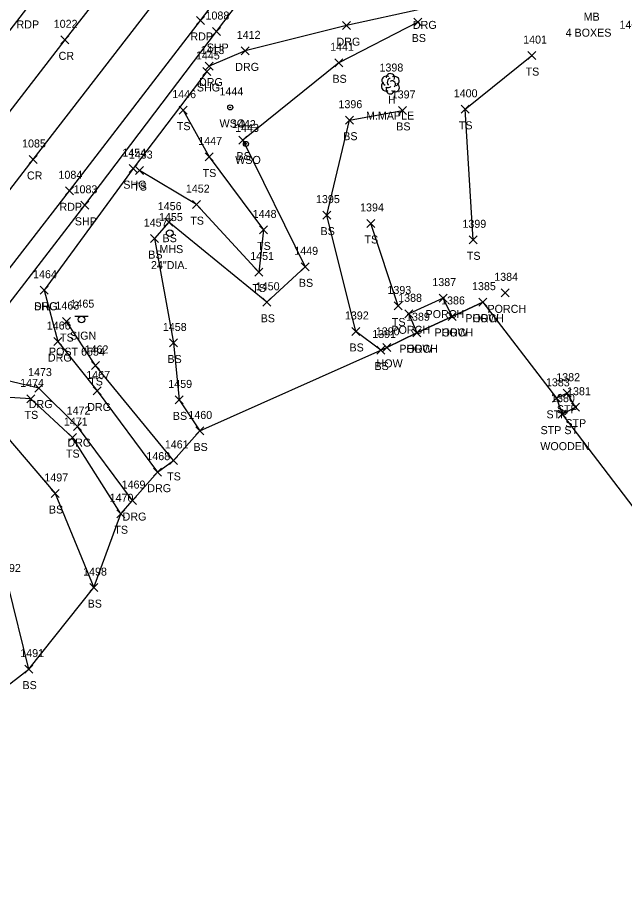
# Model space of a CAD drawing. Extents: x 1769141 to 1770911, y 735471 to 741449.
# Drawn here: x 1770096.2 to 1770248, y 736105.8 to 736322.1 of the extents above; entities that cross this region are included whole.
import ezdxf

# ---------------------------------------------------------------- set-up
doc = ezdxf.new("R2010")
doc.units = 0
for name, color, linetype in [('L_A', 7, 'Continuous'), ('L_C', 7, 'Continuous'), ('L_I', 7, 'Continuous'), ('L_TIC', 7, 'Continuous'), ('LBC', 7, 'Continuous'), ('LBF', 7, 'Continuous'), ('LELB', 7, 'Continuous'), ('LSOGP', 7, 'Continuous'), ('LTD', 7, 'Continuous'), ('P_A', 7, 'Continuous'), ('P_I', 7, 'Continuous'), ('P_TIC', 7, 'Continuous'), ('PET', 7, 'Continuous'), ('PRC', 7, 'Continuous'), ('PSP', 7, 'Continuous'), ('PSU', 7, 'Continuous'), ('R_A', 7, 'Continuous'), ('R_I', 7, 'Continuous'), ('R_TIC', 7, 'Continuous'), ('RDG', 7, 'Continuous'), ('S_A', 7, 'Continuous'), ('S_C', 7, 'Continuous'), ('S_I', 7, 'Continuous'), ('SSGN', 7, 'Continuous'), ('U_A', 7, 'Continuous'), ('U_C', 7, 'Continuous'), ('U_I', 7, 'Continuous'), ('USMH', 7, 'Continuous'), ('UWV', 7, 'Continuous')]:
    doc.layers.add(name, color=color, linetype=linetype)

msp = doc.modelspace()

# ---------------------------------------------------------------- linework, layer by layer
at = {"layer": 'L_TIC'}
for points in [[(1770195.37, 736319.88), (1770197.37, 736321.88)], [(1770197.37, 736319.88), (1770195.37, 736321.88)], [(1770223.87, 736311.49), (1770225.87, 736313.49)], [(1770225.87, 736311.49), (1770223.87, 736313.49)], [(1770175.56, 736309.69), (1770177.56, 736311.69)], [(1770177.56, 736309.69), (1770175.56, 736311.69)], [(1770207.18, 736298.07), (1770209.18, 736300.07)], [(1770209.18, 736298.07), (1770207.18, 736300.07)], [(1770136.7, 736297.86), (1770138.7, 736299.86)], [(1770138.7, 736297.86), (1770136.7, 736299.86)], [(1770191.51, 736297.79), (1770193.51, 736299.79)], [(1770193.51, 736297.79), (1770191.51, 736299.79)], [(1770178.26, 736295.35), (1770180.26, 736297.35)], [(1770180.26, 736295.35), (1770178.26, 736297.35)], [(1770151.59, 736290.37), (1770153.59, 736292.37)], [(1770153.59, 736290.37), (1770151.59, 736292.37)], [(1770143.16, 736286.16), (1770145.16, 736288.16)], [(1770145.16, 736286.16), (1770143.16, 736288.16)], [(1770125.81, 736282.76), (1770127.81, 736284.76)], [(1770127.81, 736282.76), (1770125.81, 736284.76)], [(1770140.07, 736274.25), (1770142.07, 736276.25)], [(1770142.07, 736274.25), (1770140.07, 736276.25)], [(1770172.58, 736271.63), (1770174.58, 736273.63)], [(1770174.58, 736271.63), (1770172.58, 736273.63)], [(1770133.1, 736269.87), (1770135.1, 736271.87)], [(1770135.1, 736269.87), (1770133.1, 736271.87)], [(1770156.77, 736267.93), (1770158.77, 736269.93)], [(1770158.77, 736267.93), (1770156.77, 736269.93)], [(1770183.61, 736269.55), (1770185.61, 736271.55)], [(1770185.61, 736269.55), (1770183.61, 736271.55)], [(1770129.54, 736265.76), (1770131.54, 736267.76)], [(1770131.54, 736265.76), (1770129.54, 736267.76)], [(1770209.19, 736265.46), (1770211.19, 736267.46)], [(1770211.19, 736265.46), (1770209.19, 736267.46)], [(1770155.57, 736257.41), (1770157.57, 736259.41)], [(1770157.57, 736257.41), (1770155.57, 736259.41)], [(1770167.17, 736258.71), (1770169.17, 736260.71)], [(1770169.17, 736258.71), (1770167.17, 736260.71)], [(1770201.66, 736250.9), (1770203.66, 736252.9)], [(1770203.66, 736250.9), (1770201.66, 736252.9)], [(1770217.13, 736252.21), (1770219.13, 736254.21)], [(1770219.13, 736252.21), (1770217.13, 736254.21)], [(1770157.63, 736249.85), (1770159.63, 736251.85)], [(1770159.63, 736249.85), (1770157.63, 736251.85)], [(1770190.44, 736248.93), (1770192.44, 736250.93)], [(1770192.44, 736248.93), (1770190.44, 736250.93)], [(1770211.59, 736249.88), (1770213.59, 736251.88)], [(1770213.59, 736249.88), (1770211.59, 736251.88)], [(1770211.59, 736249.88), (1770213.59, 736251.88)], [(1770213.59, 736249.88), (1770211.59, 736251.88)], [(1770193.12, 736246.97), (1770195.12, 736248.97)], [(1770195.12, 736246.97), (1770193.12, 736248.97)], [(1770203.91, 736246.31), (1770205.91, 736248.31)], [(1770205.91, 736246.31), (1770203.91, 736248.31)], [(1770203.91, 736246.31), (1770205.91, 736248.31)], [(1770205.91, 736246.31), (1770203.91, 736248.31)], [(1770107.52, 736245.04), (1770109.52, 736247.04)], [(1770109.52, 736245.04), (1770107.52, 736247.04)], [(1770179.82, 736242.56), (1770181.82, 736244.56)], [(1770181.82, 736242.56), (1770179.82, 736244.56)], [(1770195.1, 736242.24), (1770197.1, 736244.24)], [(1770197.1, 736242.24), (1770195.1, 736244.24)], [(1770195.1, 736242.24), (1770197.1, 736244.24)], [(1770197.1, 736242.24), (1770195.1, 736244.24)], [(1770134.32, 736239.68), (1770136.32, 736241.68)], [(1770136.32, 736239.68), (1770134.32, 736241.68)], [(1770186.07, 736237.92), (1770188.07, 736239.92)], [(1770188.07, 736237.92), (1770186.07, 736239.92)], [(1770187.63, 736238.59), (1770189.63, 736240.59)], [(1770189.63, 736238.59), (1770187.63, 736240.59)], [(1770114.81, 736234.07), (1770116.81, 736236.07)], [(1770116.81, 736234.07), (1770114.81, 736236.07)], [(1770232.63, 736227.13), (1770234.63, 736229.13)], [(1770234.63, 736227.13), (1770232.63, 736229.13)], [(1770098.65, 736225.72), (1770100.65, 736227.72)], [(1770100.65, 736225.72), (1770098.65, 736227.72)], [(1770135.68, 736225.46), (1770137.68, 736227.46)], [(1770137.68, 736225.46), (1770135.68, 736227.46)], [(1770230.04, 736225.85), (1770232.04, 736227.85)], [(1770232.04, 736225.85), (1770230.04, 736227.85)], [(1770234.75, 736223.63), (1770236.75, 736225.63)], [(1770236.75, 736223.63), (1770234.75, 736225.63)], [(1770231.43, 736221.9), (1770233.43, 736223.9)], [(1770233.43, 736221.9), (1770231.43, 736223.9)], [(1770109, 736216.04), (1770111, 736218.04)], [(1770111, 736216.04), (1770109, 736218.04)], [(1770140.83, 736217.7), (1770142.83, 736219.7)], [(1770142.83, 736217.7), (1770140.83, 736219.7)], [(1770134.28, 736210.34), (1770136.28, 736212.34)], [(1770136.28, 736210.34), (1770134.28, 736212.34)], [(1770104.71, 736202.07), (1770106.71, 736204.07)], [(1770106.71, 736202.07), (1770104.71, 736204.07)], [(1770121.1, 736197.01), (1770123.1, 736199.01)], [(1770123.1, 736197.01), (1770121.1, 736199.01)], [(1770114.38, 736178.55), (1770116.38, 736180.55)], [(1770116.38, 736178.55), (1770114.38, 736180.55)], [(1770098.1, 736158.19), (1770100.1, 736160.19)], [(1770100.1, 736158.19), (1770098.1, 736160.19)]]:
    msp.add_lwpolyline(points, dxfattribs=at)
at = {"layer": 'LBC'}
msp.add_lwpolyline([(1770212.59, 736250.88), (1770204.91, 736247.31), (1770196.1, 736243.24), (1770188.63, 736239.59)], dxfattribs=at)
at = {"layer": 'LBF'}
for points in [[(1770204.91, 736247.31), (1770202.66, 736251.9), (1770194.12, 736247.97), (1770196.1, 736243.24)], [(1770232.43, 736222.9), (1770235.75, 736224.63), (1770233.63, 736228.13), (1770231.04, 736226.85)]]:
    msp.add_lwpolyline(points, dxfattribs=at)
at = {"layer": 'LELB'}
for points in [[(1770196.37, 736320.88), (1770176.56, 736310.69), (1770152.59, 736291.37), (1770168.17, 736259.71), (1770158.63, 736250.85), (1770134.1, 736270.87), (1770130.54, 736266.76), (1770135.32, 736240.68), (1770136.68, 736226.46), (1770141.83, 736218.7)], [(1770210.19, 736266.46), (1770208.18, 736299.07), (1770224.87, 736312.49)], [(1770137.7, 736298.86), (1770144.16, 736287.16), (1770157.77, 736268.93), (1770156.57, 736258.41), (1770141.07, 736275.25), (1770126.81, 736283.76)], [(1770187.07, 736238.92), (1770180.82, 736243.56), (1770173.58, 736272.63), (1770179.26, 736296.35), (1770192.51, 736298.79)], [(1770191.44, 736249.93), (1770184.61, 736270.55)], [(1770135.28, 736211.34), (1770115.81, 736235.07), (1770108.52, 736246.04)], [(1770122.1, 736198.01), (1770110, 736217.04), (1770099.65, 736226.72), (1770083.44, 736227.71), (1770063.14, 736200.29), (1770064, 736176.89), (1770085.79, 736148.93)], [(1770099.1, 736159.19), (1770093.87, 736180.46), (1770077.28, 736205.39), (1770093.14, 736217.77), (1770105.71, 736203.07), (1770115.38, 736179.55)]]:
    msp.add_lwpolyline(points, dxfattribs=at)
at = {"layer": 'LSOGP'}
msp.add_lwpolyline([(1770085.79, 736148.93), (1770099.1, 736159.19), (1770115.38, 736179.55), (1770122.1, 736198.01), (1770125.07, 736201.3), (1770131.25, 736208.4), (1770135.28, 736211.34), (1770141.83, 736218.7), (1770187.07, 736238.92), (1770188.63, 736239.59), (1770196.1, 736243.24), (1770204.91, 736247.31), (1770212.59, 736250.88), (1770231.04, 736226.85), (1770232.43, 736222.9), (1770254.08, 736194.47)], dxfattribs=at)
at = {"layer": 'LTD'}
msp.add_line((1770189.45, 736305.51), (1770189.45, 736305.51), dxfattribs=at)
msp.add_line((1770189.45, 736305.51), (1770189.45, 736305.51), dxfattribs=at)
msp.add_arc((1770189.5, 736306.94), 1.05, 335.5272, 180.9563, dxfattribs=at)
for centre, major_axis, ratio, start_param, end_param in [((1770188.66, 736306.18), (1.21, -0.51), 0.895232, 1.570796, 4.712389), ((1770189.24, 736305.97), (-0.208, -0.792), 0.645439, 3.141593, 6.283185), ((1770190.49, 736306.09), (-1.14, -0.48), 0.949671, 1.570796, 4.712389), ((1770188.37, 736304.8), (0.58, -1.04), 0.959034, 3.141593, 6.283185), ((1770188.99, 736304.76), (-0.625, -0.083), 0.423636, 0, 3.141593), ((1770189.95, 736305.34), (-0.5, 0.667), 0.989748, 3.141593, 6.283185), ((1770190.45, 736304.68), (-1.09, 0.79), 0.841452, 1.570796, 4.712389), ((1770189.45, 736304.01), (0.26, 1.06), 0.942809, 1.570796, 4.712389)]:
    msp.add_ellipse(centre, major_axis=major_axis, ratio=ratio, start_param=start_param, end_param=end_param, dxfattribs=at)
at = {"layer": 'P_TIC'}
for points in [[(1770141.01, 736320.28), (1770143.01, 736322.28)], [(1770143.01, 736320.28), (1770141.01, 736322.28)], [(1770145.06, 736317.5), (1770147.06, 736319.5)], [(1770147.06, 736317.5), (1770145.06, 736319.5)], [(1770107.13, 736315.43), (1770109.13, 736317.43)], [(1770109.13, 736315.43), (1770107.13, 736317.43)], [(1770142.58, 736307.53), (1770144.58, 736309.53)], [(1770144.58, 736307.53), (1770142.58, 736309.53)], [(1770099.21, 736285.53), (1770101.21, 736287.53)], [(1770101.21, 736285.53), (1770099.21, 736287.53)], [(1770124.2, 736283.24), (1770126.2, 736285.24)], [(1770126.2, 736283.24), (1770124.2, 736285.24)], [(1770108.3, 736277.71), (1770110.3, 736279.71)], [(1770110.3, 736277.71), (1770108.3, 736279.71)], [(1770112.09, 736274.08), (1770114.09, 736276.08)], [(1770114.09, 736274.08), (1770112.09, 736276.08)], [(1770101.92, 736252.86), (1770103.92, 736254.86)], [(1770103.92, 736252.86), (1770101.92, 736254.86)]]:
    msp.add_lwpolyline(points, dxfattribs=at)
at = {"layer": 'PET'}
for points in [[(1770265.45, 736548.14), (1770233.81, 736505.1), (1770214.78, 736479.73), (1770181.86, 736435.71), (1770164.43, 736411.34), (1770129.07, 736364.56), (1770098.56, 736324.28), (1770069.2, 736286.3), (1770037.06, 736250.08), (1770003.41, 736212.01), (1769948.39, 736150.19)], [(1769972.69, 736105.82), (1769981.65, 736116.06), (1770015.59, 736158.16), (1770044.18, 736194.64), (1770075.98, 736235.7), (1770109.3, 736278.71), (1770142.01, 736321.28), (1770171.6, 736359.99), (1770203.15, 736402.53), (1770240.54, 736453.02), (1770268.15, 736490.76)]]:
    msp.add_lwpolyline(points, dxfattribs=at)
at = {"layer": 'PRC'}
for points in [[(1770266.16, 736527.74), (1770243.07, 736496.22), (1770223.09, 736468.79), (1770191.97, 736426.73), (1770173.04, 736401.4), (1770140.02, 736357.14), (1770108.13, 736316.43), (1770078.65, 736278.29), (1770049.87, 736240.81), (1770017.25, 736198.82), (1769960.72, 736129.2)], [(1769967.38, 736118.8), (1769975.06, 736127.64), (1770005.79, 736165.48), (1770035.06, 736202.05), (1770066.46, 736242.82), (1770100.21, 736286.53), (1770131.78, 736327.46), (1770163.02, 736368.56), (1770194.81, 736411.18), (1770230.34, 736461.15), (1770266.83, 736510.39)]]:
    msp.add_lwpolyline(points, dxfattribs=at)
at = {"layer": 'PSP'}
msp.add_lwpolyline([(1770028.18, 736163.78), (1770048.39, 736191.26), (1770079.94, 736232.12), (1770113.09, 736275.08), (1770146.06, 736318.5), (1770175.37, 736357.25), (1770206.31, 736399.08), (1770222, 736420.57), (1770224.87, 736421.1), (1770240.79, 736444.92), (1770242.38, 736450.05), (1770268.59, 736486.45)], dxfattribs=at)
at = {"layer": 'PSU'}
msp.add_lwpolyline([(1770143.58, 736308.53), (1770125.2, 736284.24), (1770102.92, 736253.86)], dxfattribs=at)
at = {"layer": 'R_TIC'}
for points in [[(1770177.53, 736318.97), (1770179.53, 736320.97)], [(1770179.53, 736318.97), (1770177.53, 736320.97)], [(1770152.22, 736312.67), (1770154.22, 736314.67)], [(1770154.22, 736312.67), (1770152.22, 736314.67)], [(1770143.16, 736308.87), (1770145.16, 736310.87)], [(1770145.16, 736308.87), (1770143.16, 736310.87)], [(1770101.92, 736252.86), (1770103.92, 736254.86)], [(1770103.92, 736252.86), (1770101.92, 736254.86)], [(1770105.41, 736240.04), (1770107.41, 736242.04)], [(1770107.41, 736240.04), (1770105.41, 736242.04)], [(1770100.63, 736228.41), (1770102.63, 736230.41)], [(1770102.63, 736228.41), (1770100.63, 736230.41)], [(1770115.22, 736227.69), (1770117.22, 736229.69)], [(1770117.22, 736227.69), (1770115.22, 736229.69)], [(1770110.28, 736218.8), (1770112.28, 736220.8)], [(1770112.28, 736218.8), (1770110.28, 736220.8)], [(1770130.25, 736207.4), (1770132.25, 736209.4)], [(1770132.25, 736207.4), (1770130.25, 736209.4)], [(1770124.07, 736200.3), (1770126.07, 736202.3)], [(1770126.07, 736200.3), (1770124.07, 736202.3)]]:
    msp.add_lwpolyline(points, dxfattribs=at)
at = {"layer": 'RDG'}
for points in [[(1770297.91, 736138.68), (1770295.8, 736160.99), (1770290.97, 736176.41), (1770279.47, 736174.33), (1770261.76, 736169.04), (1770254.08, 736194.47), (1770272.06, 736200.18), (1770282.87, 736204.74), (1770288.83, 736218.11), (1770285.14, 736245.44), (1770277.62, 736277.63), (1770269.4, 736304.2), (1770261.7, 736326.92), (1770223.33, 736329.49), (1770197.62, 736324.16), (1770178.53, 736319.97), (1770153.22, 736313.67), (1770144.16, 736309.87)], [(1770102.92, 736253.86), (1770106.41, 736241.04), (1770116.22, 736228.69), (1770131.25, 736208.4)], [(1770125.07, 736201.3), (1770111.28, 736219.8), (1770101.63, 736229.41), (1770086.49, 736232.94)]]:
    msp.add_lwpolyline(points, dxfattribs=at)
at = {"layer": 'SSGN'}
for p, q in [((1770110.65, 736247.37), (1770113.98, 736247.37)), ((1770112.3, 736246.53), (1770112.3, 736246.53))]:
    msp.add_line(p, q, dxfattribs=at)
msp.add_circle((1770112.3, 736246.53), 0.833, dxfattribs=at)
at = {"layer": 'USMH'}
for p, q in [((1770134.34, 736268.14), (1770134.34, 736268.14)), ((1770135.17, 736268.14), (1770135.17, 736268.14))]:
    msp.add_line(p, q, dxfattribs=at)
msp.add_circle((1770134.34, 736268.14), 0.833, dxfattribs=at)
at = {"layer": 'UWV'}
for centre, radius in [((1770149.46, 736299.54), 0.625), ((1770149.46, 736299.54), 0.0833), ((1770153.38, 736290.42), 0.625), ((1770153.38, 736290.42), 0.0833)]:
    msp.add_circle(centre, radius, dxfattribs=at)

# ---------------------------------------------------------------- texts
at = {"layer": 'L_A'}
for s, p in [('MB', (1770237.78, 736321.22)), ('BS', (1770194.81, 736315.88)), ('TS', (1770223.28, 736307.49)), ('BS', (1770175, 736305.69)), ('H', (1770188.88, 736300.51)), ('TS', (1770136.11, 736293.86)), ('BS', (1770190.95, 736293.79)), ('TS', (1770206.59, 736294.07)), ('BS', (1770177.7, 736291.35)), ('BS', (1770151.03, 736286.37)), ('TS', (1770142.57, 736282.16)), ('TS', (1770125.22, 736278.76)), ('TS', (1770139.47, 736270.25)), ('BS', (1770132.54, 736265.87)), ('BS', (1770172.02, 736267.63)), ('TS', (1770156.18, 736263.93)), ('TS', (1770183.02, 736265.55)), ('BS', (1770128.98, 736261.76)), ('TS', (1770208.6, 736261.46)), ('TS', (1770154.98, 736253.41)), ('BS', (1770166.61, 736254.71)), ('PORCH', (1770198.28, 736246.9)), ('PORCH', (1770213.75, 736248.21)), ('BS', (1770157.07, 736245.85)), ('TS', (1770189.85, 736244.93)), ('PORCH', (1770208.21, 736245.88)), ('HOW', (1770209.97, 736245.88)), ('PORCH', (1770189.74, 736242.97)), ('PORCH', (1770200.53, 736242.31)), ('HOW', (1770202.29, 736242.31)), ('TS', (1770106.93, 736241.04)), ('BS', (1770179.26, 736238.56)), ('PORCH', (1770191.72, 736238.24)), ('HOW', (1770193.48, 736238.24)), ('BS', (1770133.76, 736235.68)), ('BS', (1770185.51, 736233.92)), ('HOW', (1770186.02, 736234.59)), ('TS', (1770114.22, 736230.07)), ('STP', (1770231.09, 736223.13)), ('TS', (1770098.06, 736221.72)), ('BS', (1770135.12, 736221.46)), ('STP', (1770228.5, 736221.85)), ('STP', (1770233.21, 736219.63)), ('STP ST', (1770227.02, 736217.9)), ('BS', (1770140.27, 736213.7)), ('TS', (1770108.41, 736212.04)), ('TS', (1770133.69, 736206.34)), ('BS', (1770104.15, 736198.07)), ('TS', (1770120.5, 736193.01)), ('BS', (1770113.82, 736174.55)), ('BS', (1770097.54, 736154.19))]:
    msp.add_text(s, height=2, dxfattribs=at).set_placement(p)
at = {"layer": 'L_C'}
for s, p in [('4 BOXES', (1770233.28, 736317.22)), ('M.MAPLE', (1770183.39, 736296.51)), ('WOODEN', (1770226.95, 736213.9))]:
    msp.add_text(s, height=2, dxfattribs=at).set_placement(p)
at = {"layer": 'L_I'}
for s, p in [('1402', (1770246.74, 736319.2)), ('1401', (1770222.67, 736315.49)), ('1441', (1770174.43, 736313.69)), ('1398', (1770186.76, 736308.51)), ('1446', (1770134.96, 736301.86)), ('1397', (1770189.82, 736301.79)), ('1400', (1770205.32, 736302.07)), ('1396', (1770176.51, 736299.35)), ('1442', (1770149.9, 736294.37)), ('1447', (1770141.47, 736290.16)), ('1453', (1770124.12, 736286.76)), ('1452', (1770138.37, 736278.25)), ('1395', (1770170.89, 736275.63)), ('1456', (1770131.35, 736273.87)), ('1394', (1770181.91, 736273.55)), ('1448', (1770155.08, 736271.93)), ('1457', (1770127.85, 736269.76)), ('1399', (1770207.49, 736269.46)), ('1451', (1770154.45, 736261.41)), ('1449', (1770165.47, 736262.71)), ('1387', (1770199.97, 736254.9)), ('1384', (1770215.44, 736256.21)), ('1450', (1770155.85, 736253.85)), ('1393', (1770188.75, 736252.93)), ('1385', (1770209.89, 736253.88)), ('1385', (1770209.89, 736253.88)), ('1388', (1770191.43, 736250.97)), ('1463', (1770105.78, 736249.04)), ('1386', (1770202.16, 736250.31)), ('1386', (1770202.16, 736250.31)), ('1392', (1770178.12, 736246.56)), ('1389', (1770193.4, 736246.24)), ('1389', (1770193.4, 736246.24)), ('1458', (1770132.62, 736243.68)), ('1391', (1770184.94, 736241.92)), ('1390', (1770185.85, 736242.59)), ('1462', (1770113.07, 736238.07)), ('1382', (1770230.94, 736231.13)), ('1474', (1770096.96, 736229.72)), ('1459', (1770133.98, 736229.46)), ('1383', (1770228.35, 736229.85)), ('1381', (1770233.63, 736227.63)), ('1380', (1770229.65, 736225.9)), ('1460', (1770139, 736221.7)), ('1471', (1770107.88, 736220.04)), ('1461', (1770133.11, 736214.34)), ('1497', (1770103.01, 736206.07)), ('1470', (1770119.32, 736201.01)), ('1492', (1770091.18, 736183.46)), ('1498', (1770112.69, 736182.55)), ('1491', (1770096.98, 736162.19))]:
    msp.add_text(s, height=2, dxfattribs=at).set_placement(p)
at = {"layer": 'P_A'}
for s, p in [('RDP', (1770096.05, 736319.28)), ('RDP', (1770139.5, 736316.28)), ('SHP', (1770143.59, 736313.5)), ('CR', (1770106.56, 736311.43)), ('SHG', (1770141.12, 736303.53)), ('CR', (1770098.65, 736281.53)), ('SHG', (1770122.74, 736279.24)), ('RDP', (1770106.78, 736273.71)), ('SHP', (1770110.62, 736270.08)), ('SHG', (1770100.45, 736248.86))]:
    msp.add_text(s, height=2, dxfattribs=at).set_placement(p)
at = {"layer": 'P_I'}
for s, p in [('1088', (1770143.28, 736321.5)), ('1022', (1770105.35, 736319.43)), ('1445', (1770140.89, 736311.53)), ('1085', (1770097.44, 736289.53)), ('1454', (1770122.51, 736287.24)), ('1084', (1770106.53, 736281.71)), ('1083', (1770110.31, 736278.08)), ('1464', (1770100.18, 736256.86))]:
    msp.add_text(s, height=2, dxfattribs=at).set_placement(p)
at = {"layer": 'R_A'}
for p in [(1770195.11, 736319.16), (1770176.02, 736314.97), (1770150.71, 736308.67), (1770141.65, 736304.87), (1770100.41, 736248.86), (1770103.89, 736236.04), (1770099.12, 736224.41), (1770113.71, 736223.69), (1770108.76, 736214.8), (1770128.73, 736203.4), (1770122.56, 736196.3)]:
    msp.add_text('DRG', height=2, dxfattribs=at).set_placement(p)
at = {"layer": 'R_I'}
for s, p in [('1412', (1770151.09, 736316.67)), ('1413', (1770142.04, 736312.87)), ('1464', (1770100.18, 736256.86)), ('1466', (1770103.61, 736244.04)), ('1473', (1770098.94, 736232.41)), ('1467', (1770113.48, 736231.69)), ('1472', (1770108.58, 736222.8)), ('1468', (1770128.5, 736211.4)), ('1469', (1770122.32, 736204.3))]:
    msp.add_text(s, height=2, dxfattribs=at).set_placement(p)
at = {"layer": 'S_A'}
msp.add_text('SIGN', height=2, dxfattribs=at).set_placement((1770109.44, 736241.51))
at = {"layer": 'S_C'}
msp.add_text('POST 6554', height=2, dxfattribs=at).set_placement((1770104.15, 736237.51))
at = {"layer": 'S_I'}
msp.add_text('1465', height=2, dxfattribs=at).set_placement((1770109.54, 736249.51))
at = {"layer": 'U_A'}
for s, p in [('WSO', (1770146.79, 736294.54)), ('WSO', (1770150.71, 736285.42)), ('MHS', (1770131.76, 736263.14))]:
    msp.add_text(s, height=2, dxfattribs=at).set_placement(p)
at = {"layer": 'U_C'}
msp.add_text('24"DIA.', height=2, dxfattribs=at).set_placement((1770129.65, 736259.14))
at = {"layer": 'U_I'}
for s, p in [('1444', (1770146.77, 736302.54)), ('1443', (1770150.69, 736293.42)), ('1455', (1770131.65, 736271.14))]:
    msp.add_text(s, height=2, dxfattribs=at).set_placement(p)

doc.saveas('drawing.dxf')
